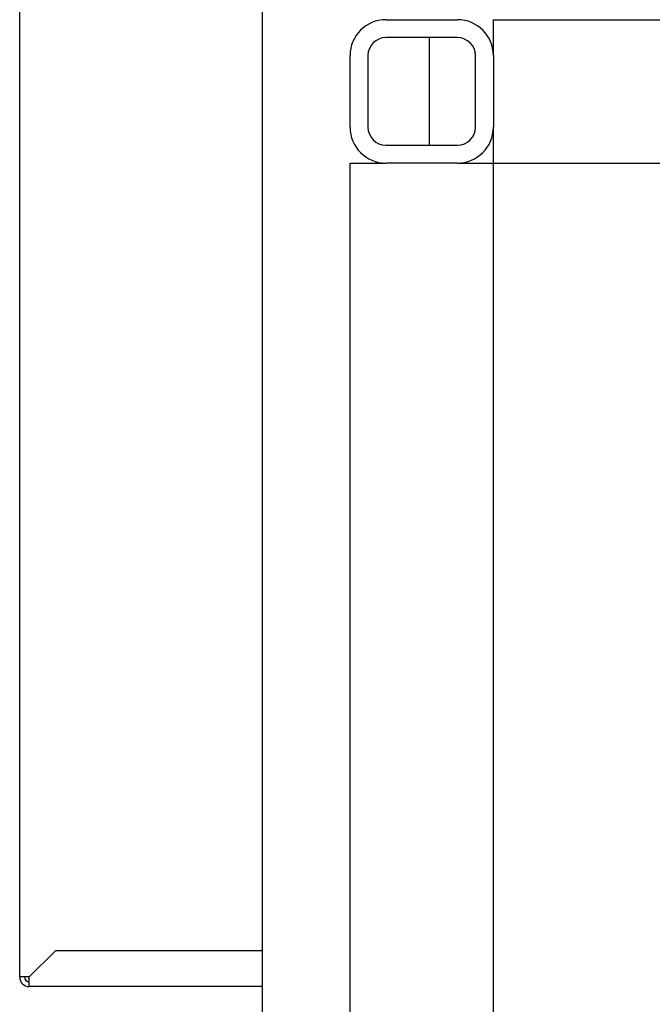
# Model space of a CAD drawing. Header units: inches. Extents: x 24 to 1128, y -58 to 748.
# Tile 552 of 656: x 900.78 to 907.4, y 296.31 to 306.61. Entities that reach past the tile are written whole.
import ezdxf

# ---------------------------------------------------------------- set-up
doc = ezdxf.new("R2010")
doc.units = ezdxf.units.IN
doc.header["$LTSCALE"] = 32
doc.header["$MEASUREMENT"] = 0
doc.layers.add('Visible (ANSI)', color=7, linetype='Continuous', lineweight=30)

msp = doc.modelspace()

# ---------------------------------------------------------------- linework, layer by layer
at = {"layer": 'Visible (ANSI)'}
for p, q in [((903.31584, 333.73367), (903.31584, 263.72267)), ((900.77834, 296.59617), (900.77834, 322.49617)), ((904.61084, 306.60867), (905.36084, 306.60867)), ((905.73584, 306.60867), (983.48584, 306.60867)), ((905.73584, 306.23367), (905.73584, 306.60867)), ((905.36084, 306.42117), (904.61084, 306.42117)), ((905.06584, 305.29617), (905.06584, 306.42117)), ((904.23584, 305.48367), (904.23584, 306.23367)), ((904.42334, 306.23367), (904.42334, 305.48367)), ((905.54834, 305.48367), (905.54834, 306.23367)), ((905.73584, 306.23367), (905.73584, 305.48367)), ((905.73584, 306.23367), (905.73584, 305.48367)), ((905.73584, 305.10867), (905.73584, 305.48367)), ((904.61084, 305.29617), (905.36084, 305.29617)), ((904.23584, 305.10867), (904.61084, 305.10867)), ((904.23584, 269.35867), (904.23584, 305.10867)), ((905.36084, 305.10867), (904.61084, 305.10867)), ((905.36084, 305.10867), (904.61084, 305.10867)), ((905.36084, 305.10867), (905.73584, 305.10867)), ((905.73584, 289.35867), (905.73584, 305.10867)), ((905.73584, 305.10867), (982.73584, 305.10867)), ((901.15334, 296.87117), (900.87834, 296.59617)), ((903.31584, 296.87117), (901.15334, 296.87117)), ((900.87834, 296.59617), (900.77834, 296.59617)), ((900.87834, 296.49617), (900.87834, 296.59617)), ((903.31584, 296.49617), (900.87834, 296.49617))]:
    msp.add_line(p, q, dxfattribs=at)
for centre, radius, start, end in [((904.61084, 306.23367), 0.375, 90, 180), ((905.36084, 306.23367), 0.375, 0, 90), ((904.61084, 306.23367), 0.1875, 90, 180), ((905.36084, 306.23367), 0.1875, 0, 90), ((904.61084, 305.48367), 0.375, 180, 270), ((904.61084, 305.48367), 0.1875, 180, 270), ((905.36084, 305.48367), 0.1875, 270, 0), ((905.36084, 305.48367), 0.375, 270, 0), ((900.87834, 296.59617), 0.1, 180, 270), ((900.87834, 296.59617), 0.05, 180, 270)]:
    msp.add_arc(centre, radius, start, end, dxfattribs=at)

doc.saveas('drawing.dxf')
